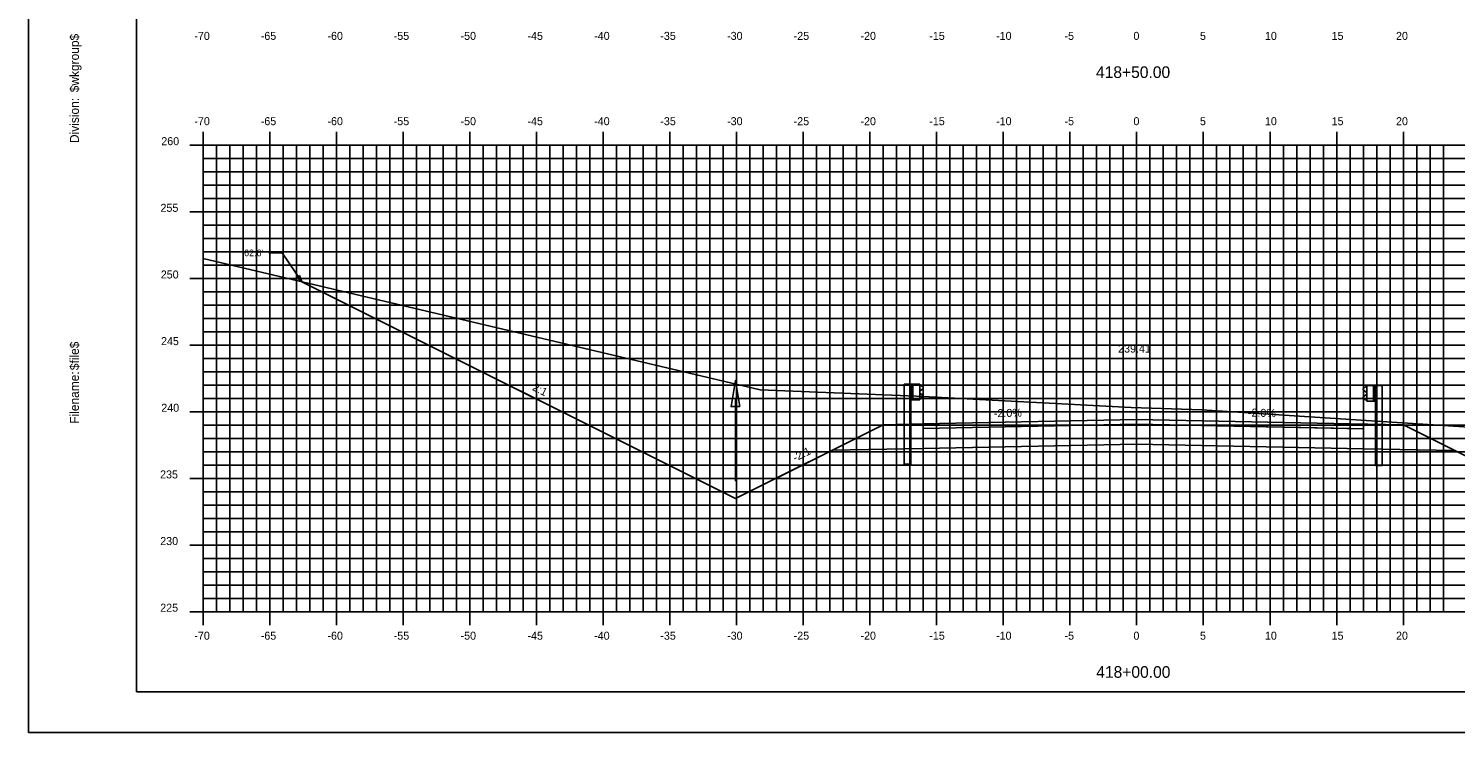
# Model space of a CAD drawing. Extents: x 1160718 to 1173142, y 616002 to 617630.
# Drawn here: x 1168992.3 to 1169099.3, y 616613.9 to 616666.7 of the extents above; entities that cross this region are included whole.
import ezdxf

# ---------------------------------------------------------------- set-up
doc = ezdxf.new("R2010")
doc.units = 0
for name, color, linetype in [('ANNOTATION', 7, 'Continuous'), ('BORDER', 7, 'Continuous'), ('D_Drainage_Ditch_Line', 7, 'Continuous'), ('D_Guardrail_Beam_Lt', 7, 'Continuous'), ('D_Guardrail_Beam_Rt', 7, 'Continuous'), ('D_Roadway_Centerline', 7, 'Continuous'), ('D_Roadway_Centerline_Text', 7, 'Continuous'), ('D_Roadway_Edge_Shoulder', 7, 'Continuous'), ('D_Roadway_Edge_TW', 7, 'Continuous'), ('D_Roadway_Pavement', 7, 'Continuous'), ('D_Roadway_SlopeLines', 7, 'Continuous'), ('D_Roadway_SubGrade', 7, 'Continuous'), ('H_V ANNOTATION', 7, 'Continuous'), ('MAJOR', 7, 'Continuous'), ('MINOR', 7, 'Continuous'), ('PLOT BOUNDARY', 7, 'Continuous'), ('S_Roadway_Centerline', 7, 'Continuous')]:
    doc.layers.add(name, color=color, linetype=linetype)

msp = doc.modelspace()

# ---------------------------------------------------------------- linework, layer by layer
at = {"layer": 'ANNOTATION'}
for p in [(1169010.29, 616649.85), (1169012.78, 616647.67)]:
    msp.add_line(p, (1169011.29, 616649.85), dxfattribs=at)
msp.add_lwpolyline([(1169012.6, 616648.15), (1169012.78, 616647.67), (1169012.39, 616648.01)], close=True, dxfattribs=at)
msp.add_lwpolyline([(1169052.55, 616635.05), (1169059.37, 616635.18), (1169075.37, 616635.5), (1169092.37, 616635.16), (1169099.19, 616635.03)], dxfattribs=at)
at = {"layer": 'BORDER'}
for p, q in [((1169000.37, 616721.93), (1169000.37, 616616.93)), ((1169000.37, 616616.93), (1169160.37, 616616.93))]:
    msp.add_line(p, q, dxfattribs=at)
at = {"layer": 'D_Drainage_Ditch_Line'}
msp.add_line((1169045.29, 616638.97), (1169045.28, 616632.73), dxfattribs=at)
msp.add_lwpolyline([(1169045.61, 616638.32), (1169044.96, 616638.32), (1169045.29, 616640.28)], close=True, dxfattribs=at)
at = {"layer": 'D_Guardrail_Beam_Lt'}
for p, q in [((1169057.94, 616640), (1169057.94, 616634)), ((1169058.41, 616640), (1169057.94, 616640)), ((1169059.1, 616640), (1169058.41, 616640)), ((1169058.41, 616640), (1169058.41, 616638.83)), ((1169058.47, 616640), (1169058.47, 616638.83)), ((1169058.58, 616640), (1169058.58, 616638.83)), ((1169059.1, 616638.83), (1169059.1, 616640)), ((1169059.1, 616639.91), (1169059.17, 616639.9)), ((1169059.1, 616639.45), (1169059.1, 616639.38)), ((1169059.33, 616639.65), (1169059.14, 616639.51)), ((1169059.14, 616639.31), (1169059.33, 616639.18)), ((1169059.19, 616639.89), (1169059.33, 616639.79)), ((1169058.41, 616638.83), (1169059.1, 616638.83)), ((1169058.43, 616634), (1169058.43, 616638.83)), ((1169059.17, 616638.93), (1169059.1, 616638.91)), ((1169059.33, 616639.04), (1169059.19, 616638.94)), ((1169058.43, 616634), (1169057.94, 616634))]:
    msp.add_line(p, q, dxfattribs=at)
for centre, major_axis, start_param, end_param in [((1169059.18, 616639.45), (-0.0789, 0), 5.323254, 6.283185), ((1169059.18, 616639.38), (-0.0789, 0), 6.283185, 7.243116), ((1169059.16, 616639.86), (0.0417, 0), 0.959931, 1.376053), ((1169059.28, 616639.72), (0.0877, 0), 5.323254, 7.243116), ((1169059.28, 616639.11), (0.0877, 0), 5.323254, 7.243116), ((1169059.16, 616638.97), (0.0417, 0), 4.907132, 5.323254)]:
    msp.add_ellipse(centre, major_axis=major_axis, ratio=0.995501, start_param=start_param, end_param=end_param, dxfattribs=at)
at = {"layer": 'D_Guardrail_Beam_Rt'}
for p, q in [((1169092.53, 616639.79), (1169092.39, 616639.69)), ((1169092.39, 616639.55), (1169092.58, 616639.41)), ((1169092.58, 616639.21), (1169092.39, 616639.08)), ((1169092.62, 616639.81), (1169092.55, 616639.8)), ((1169092.62, 616639.9), (1169093.31, 616639.9)), ((1169092.62, 616638.73), (1169092.62, 616639.9)), ((1169092.62, 616639.35), (1169092.62, 616639.28)), ((1169093.14, 616639.9), (1169093.14, 616638.73)), ((1169093.25, 616639.9), (1169093.25, 616638.73)), ((1169093.31, 616639.9), (1169093.78, 616639.9)), ((1169093.31, 616639.9), (1169093.31, 616638.73)), ((1169093.78, 616639.9), (1169093.78, 616633.9)), ((1169092.39, 616638.93), (1169092.53, 616638.83)), ((1169092.55, 616638.83), (1169092.62, 616638.81)), ((1169093.31, 616638.73), (1169092.62, 616638.73)), ((1169093.29, 616633.9), (1169093.29, 616638.73)), ((1169093.29, 616633.9), (1169093.78, 616633.9))]:
    msp.add_line(p, q, dxfattribs=at)
for centre, major_axis, start_param, end_param in [((1169092.44, 616639.62), (-0.0877, 0), 5.323254, 7.243116), ((1169092.55, 616639.76), (-0.0417, 0), 4.907132, 5.323254), ((1169092.54, 616639.35), (0.0789, 0), 0, 0.959931), ((1169092.54, 616639.28), (0.0789, 0), 5.323254, 6.283185), ((1169092.44, 616639.01), (-0.0877, 0), 5.323254, 7.243116), ((1169092.55, 616638.87), (-0.0417, 0), 0.959931, 1.376053)]:
    msp.add_ellipse(centre, major_axis=major_axis, ratio=0.995501, start_param=start_param, end_param=end_param, dxfattribs=at)
at = {"layer": 'D_Roadway_Centerline'}
for p, q in [((1169014.78, 616646.67), (1169045.28, 616631.42)), ((1169056.37, 616636.96), (1169059.37, 616637.02)), ((1169059.37, 616637.02), (1169075.37, 616637.34)), ((1169075.37, 616637.34), (1169091.37, 616637.02)), ((1169091.37, 616637.02), (1169094.37, 616636.96)), ((1169051.51, 616634.53), (1169056.37, 616636.96)), ((1169045.28, 616631.42), (1169051.51, 616634.53))]:
    msp.add_line(p, q, dxfattribs=at)
at = {"layer": 'D_Roadway_Edge_Shoulder'}
msp.add_lwpolyline([(1169059.37, 616637.02), (1169059.37, 616636.68)], dxfattribs=at)
at = {"layer": 'D_Roadway_Edge_TW'}
for p, q in [((1169059.37, 616637.02), (1169075.37, 616637.34)), ((1169059.37, 616636.68), (1169059.37, 616637.02)), ((1169075.37, 616637), (1169059.37, 616636.68)), ((1169075.37, 616637.34), (1169091.37, 616637.02)), ((1169092.37, 616636.66), (1169075.37, 616637))]:
    msp.add_line(p, q, dxfattribs=at)
at = {"layer": 'D_Roadway_Pavement'}
msp.add_lwpolyline([(1169059.37, 616636.68), (1169059.37, 616636.68), (1169075.37, 616637), (1169091.37, 616636.68), (1169091.37, 616636.68), (1169075.37, 616637)], close=True, dxfattribs=at)
for points in [[(1169059.37, 616636.68), (1169059.37, 616636.68)], [(1169059.37, 616636.68), (1169059.37, 616636.68)], [(1169091.37, 616636.68), (1169091.37, 616636.68)], [(1169091.37, 616636.68), (1169091.37, 616636.68)]]:
    msp.add_lwpolyline(points, dxfattribs=at)
at = {"layer": 'D_Roadway_SlopeLines'}
for points in [[(1169045.28, 616631.42), (1169012.78, 616647.67)], [(1169056.37, 616636.96), (1169045.28, 616631.42)]]:
    msp.add_lwpolyline(points, dxfattribs=at)
at = {"layer": 'D_Roadway_SubGrade'}
for p, q in [((1169059.37, 616636.68), (1169075.37, 616637)), ((1169075.37, 616637), (1169091.37, 616636.68)), ((1169091.37, 616637.02), (1169095.36, 616636.94)), ((1169091.37, 616637.02), (1169094.37, 616636.96)), ((1169059.37, 616635.18), (1169059.37, 616636.68)), ((1169092.37, 616635.16), (1169092.37, 616637)), ((1169095.37, 616636.94), (1169106.45, 616631.4))]:
    msp.add_line(p, q, dxfattribs=at)
for points in [[(1169012.78, 616647.67), (1169045.28, 616631.42), (1169051.51, 616634.53)], [(1169059.37, 616635.18), (1169059.37, 616637.02), (1169056.37, 616636.96), (1169051.51, 616634.53)]]:
    msp.add_lwpolyline(points, dxfattribs=at)
at = {"layer": 'MAJOR'}
for p, q in [((1169005.37, 616658.93), (1169005.37, 616657.93)), ((1169010.37, 616658.93), (1169010.37, 616657.93)), ((1169015.37, 616658.93), (1169015.37, 616657.93)), ((1169020.37, 616658.93), (1169020.37, 616657.93)), ((1169025.37, 616658.93), (1169025.37, 616657.93)), ((1169030.37, 616658.93), (1169030.37, 616657.93)), ((1169035.37, 616658.93), (1169035.37, 616657.93)), ((1169040.37, 616658.93), (1169040.37, 616657.93)), ((1169045.37, 616658.93), (1169045.37, 616657.93)), ((1169050.37, 616658.93), (1169050.37, 616657.93)), ((1169055.37, 616658.93), (1169055.37, 616657.93)), ((1169060.37, 616658.93), (1169060.37, 616657.93)), ((1169065.37, 616658.93), (1169065.37, 616657.93)), ((1169070.37, 616658.93), (1169070.37, 616657.93)), ((1169075.37, 616658.93), (1169075.37, 616657.93)), ((1169080.37, 616658.93), (1169080.37, 616657.93)), ((1169085.37, 616658.93), (1169085.37, 616657.93)), ((1169090.37, 616658.93), (1169090.37, 616657.93)), ((1169095.37, 616658.93), (1169095.37, 616657.93)), ((1169004.37, 616657.93), (1169005.37, 616657.93)), ((1169005.37, 616657.93), (1169145.37, 616657.93)), ((1169005.37, 616622.93), (1169005.37, 616657.93)), ((1169005.37, 616622.93), (1169005.37, 616657.93)), ((1169005.37, 616657.93), (1169145.37, 616657.93)), ((1169010.37, 616622.93), (1169010.37, 616657.93)), ((1169015.37, 616622.93), (1169015.37, 616657.93)), ((1169020.37, 616622.93), (1169020.37, 616657.93)), ((1169025.37, 616622.93), (1169025.37, 616657.93)), ((1169030.37, 616622.93), (1169030.37, 616657.93)), ((1169035.37, 616622.93), (1169035.37, 616657.93)), ((1169040.37, 616622.93), (1169040.37, 616657.93)), ((1169045.37, 616622.93), (1169045.37, 616657.93)), ((1169050.37, 616622.93), (1169050.37, 616657.93)), ((1169055.37, 616622.93), (1169055.37, 616657.93)), ((1169060.37, 616622.93), (1169060.37, 616657.93)), ((1169065.37, 616622.93), (1169065.37, 616657.93)), ((1169070.37, 616622.93), (1169070.37, 616657.93)), ((1169075.37, 616622.93), (1169075.37, 616657.93)), ((1169080.37, 616622.93), (1169080.37, 616657.93)), ((1169085.37, 616622.93), (1169085.37, 616657.93)), ((1169090.37, 616622.93), (1169090.37, 616657.93)), ((1169095.37, 616622.93), (1169095.37, 616657.93)), ((1169004.37, 616652.93), (1169005.37, 616652.93)), ((1169005.37, 616652.93), (1169145.37, 616652.93)), ((1169004.37, 616647.93), (1169005.37, 616647.93)), ((1169005.37, 616647.93), (1169145.37, 616647.93)), ((1169004.37, 616642.93), (1169005.37, 616642.93)), ((1169005.37, 616642.93), (1169145.37, 616642.93)), ((1169004.37, 616637.93), (1169005.37, 616637.93)), ((1169005.37, 616637.93), (1169145.37, 616637.93)), ((1169004.37, 616632.93), (1169005.37, 616632.93)), ((1169005.37, 616632.93), (1169145.37, 616632.93)), ((1169004.37, 616627.93), (1169005.37, 616627.93)), ((1169005.37, 616627.93), (1169145.37, 616627.93)), ((1169004.37, 616622.93), (1169005.37, 616622.93)), ((1169005.37, 616622.93), (1169145.37, 616622.93)), ((1169005.37, 616622.93), (1169145.37, 616622.93)), ((1169005.37, 616621.93), (1169005.37, 616622.93)), ((1169010.37, 616621.93), (1169010.37, 616622.93)), ((1169015.37, 616621.93), (1169015.37, 616622.93)), ((1169020.37, 616621.93), (1169020.37, 616622.93)), ((1169025.37, 616621.93), (1169025.37, 616622.93)), ((1169030.37, 616621.93), (1169030.37, 616622.93)), ((1169035.37, 616621.93), (1169035.37, 616622.93)), ((1169040.37, 616621.93), (1169040.37, 616622.93)), ((1169045.37, 616621.93), (1169045.37, 616622.93)), ((1169050.37, 616621.93), (1169050.37, 616622.93)), ((1169055.37, 616621.93), (1169055.37, 616622.93)), ((1169060.37, 616621.93), (1169060.37, 616622.93)), ((1169065.37, 616621.93), (1169065.37, 616622.93)), ((1169070.37, 616621.93), (1169070.37, 616622.93)), ((1169075.37, 616621.93), (1169075.37, 616622.93)), ((1169080.37, 616621.93), (1169080.37, 616622.93)), ((1169085.37, 616621.93), (1169085.37, 616622.93)), ((1169090.37, 616621.93), (1169090.37, 616622.93)), ((1169095.37, 616621.93), (1169095.37, 616622.93))]:
    msp.add_line(p, q, dxfattribs=at)
at = {"layer": 'MINOR'}
for p, q in [((1169006.37, 616622.93), (1169006.37, 616657.93)), ((1169007.37, 616622.93), (1169007.37, 616657.93)), ((1169008.37, 616622.93), (1169008.37, 616657.93)), ((1169009.37, 616622.93), (1169009.37, 616657.93)), ((1169011.37, 616622.93), (1169011.37, 616657.93)), ((1169012.37, 616622.93), (1169012.37, 616657.93)), ((1169013.37, 616622.93), (1169013.37, 616657.93)), ((1169014.37, 616622.93), (1169014.37, 616657.93)), ((1169016.37, 616622.93), (1169016.37, 616657.93)), ((1169017.37, 616622.93), (1169017.37, 616657.93)), ((1169018.37, 616622.93), (1169018.37, 616657.93)), ((1169019.37, 616622.93), (1169019.37, 616657.93)), ((1169021.37, 616622.93), (1169021.37, 616657.93)), ((1169022.37, 616622.93), (1169022.37, 616657.93)), ((1169023.37, 616622.93), (1169023.37, 616657.93)), ((1169024.37, 616622.93), (1169024.37, 616657.93)), ((1169026.37, 616622.93), (1169026.37, 616657.93)), ((1169027.37, 616622.93), (1169027.37, 616657.93)), ((1169028.37, 616622.93), (1169028.37, 616657.93)), ((1169029.37, 616622.93), (1169029.37, 616657.93)), ((1169031.37, 616622.93), (1169031.37, 616657.93)), ((1169032.37, 616622.93), (1169032.37, 616657.93)), ((1169033.37, 616622.93), (1169033.37, 616657.93)), ((1169034.37, 616622.93), (1169034.37, 616657.93)), ((1169036.37, 616622.93), (1169036.37, 616657.93)), ((1169037.37, 616622.93), (1169037.37, 616657.93)), ((1169038.37, 616622.93), (1169038.37, 616657.93)), ((1169039.37, 616622.93), (1169039.37, 616657.93)), ((1169041.37, 616622.93), (1169041.37, 616657.93)), ((1169042.37, 616622.93), (1169042.37, 616657.93)), ((1169043.37, 616622.93), (1169043.37, 616657.93)), ((1169044.37, 616622.93), (1169044.37, 616657.93)), ((1169046.37, 616622.93), (1169046.37, 616657.93)), ((1169047.37, 616622.93), (1169047.37, 616657.93)), ((1169048.37, 616622.93), (1169048.37, 616657.93)), ((1169049.37, 616622.93), (1169049.37, 616657.93)), ((1169051.37, 616622.93), (1169051.37, 616657.93)), ((1169052.37, 616622.93), (1169052.37, 616657.93)), ((1169053.37, 616622.93), (1169053.37, 616657.93)), ((1169054.37, 616622.93), (1169054.37, 616657.93)), ((1169056.37, 616622.93), (1169056.37, 616657.93)), ((1169057.37, 616622.93), (1169057.37, 616657.93)), ((1169058.37, 616622.93), (1169058.37, 616657.93)), ((1169059.37, 616622.93), (1169059.37, 616657.93)), ((1169061.37, 616622.93), (1169061.37, 616657.93)), ((1169062.37, 616622.93), (1169062.37, 616657.93)), ((1169063.37, 616622.93), (1169063.37, 616657.93)), ((1169064.37, 616622.93), (1169064.37, 616657.93)), ((1169066.37, 616622.93), (1169066.37, 616657.93)), ((1169067.37, 616622.93), (1169067.37, 616657.93)), ((1169068.37, 616622.93), (1169068.37, 616657.93)), ((1169069.37, 616622.93), (1169069.37, 616657.93)), ((1169071.37, 616622.93), (1169071.37, 616657.93)), ((1169072.37, 616622.93), (1169072.37, 616657.93)), ((1169073.37, 616622.93), (1169073.37, 616657.93)), ((1169074.37, 616622.93), (1169074.37, 616657.93)), ((1169076.37, 616622.93), (1169076.37, 616657.93)), ((1169077.37, 616622.93), (1169077.37, 616657.93)), ((1169078.37, 616622.93), (1169078.37, 616657.93)), ((1169079.37, 616622.93), (1169079.37, 616657.93)), ((1169081.37, 616622.93), (1169081.37, 616657.93)), ((1169082.37, 616622.93), (1169082.37, 616657.93)), ((1169083.37, 616622.93), (1169083.37, 616657.93)), ((1169084.37, 616622.93), (1169084.37, 616657.93)), ((1169086.37, 616622.93), (1169086.37, 616657.93)), ((1169087.37, 616622.93), (1169087.37, 616657.93)), ((1169088.37, 616622.93), (1169088.37, 616657.93)), ((1169089.37, 616622.93), (1169089.37, 616657.93)), ((1169091.37, 616622.93), (1169091.37, 616657.93)), ((1169092.37, 616622.93), (1169092.37, 616657.93)), ((1169093.37, 616622.93), (1169093.37, 616657.93)), ((1169094.37, 616622.93), (1169094.37, 616657.93)), ((1169096.37, 616622.93), (1169096.37, 616657.93)), ((1169097.37, 616622.93), (1169097.37, 616657.93)), ((1169098.37, 616622.93), (1169098.37, 616657.93)), ((1169005.37, 616656.93), (1169145.37, 616656.93)), ((1169005.37, 616656.93), (1169006.37, 616656.93)), ((1169005.37, 616655.93), (1169145.37, 616655.93)), ((1169005.37, 616655.93), (1169006.37, 616655.93)), ((1169005.37, 616654.93), (1169145.37, 616654.93)), ((1169005.37, 616654.93), (1169006.37, 616654.93)), ((1169005.37, 616653.93), (1169145.37, 616653.93)), ((1169005.37, 616653.93), (1169006.37, 616653.93)), ((1169005.37, 616651.93), (1169145.37, 616651.93)), ((1169005.37, 616651.93), (1169006.37, 616651.93)), ((1169005.37, 616650.93), (1169145.37, 616650.93)), ((1169005.37, 616650.93), (1169006.37, 616650.93)), ((1169005.37, 616649.93), (1169145.37, 616649.93)), ((1169005.37, 616649.93), (1169006.37, 616649.93)), ((1169005.37, 616648.93), (1169145.37, 616648.93)), ((1169005.37, 616648.93), (1169006.37, 616648.93)), ((1169005.37, 616646.93), (1169145.37, 616646.93)), ((1169005.37, 616646.93), (1169006.37, 616646.93)), ((1169005.37, 616645.93), (1169145.37, 616645.93)), ((1169005.37, 616645.93), (1169006.37, 616645.93)), ((1169005.37, 616644.93), (1169145.37, 616644.93)), ((1169005.37, 616644.93), (1169006.37, 616644.93)), ((1169005.37, 616643.93), (1169145.37, 616643.93)), ((1169005.37, 616643.93), (1169006.37, 616643.93)), ((1169005.37, 616641.93), (1169145.37, 616641.93)), ((1169005.37, 616641.93), (1169006.37, 616641.93)), ((1169005.37, 616640.93), (1169145.37, 616640.93)), ((1169005.37, 616640.93), (1169006.37, 616640.93)), ((1169005.37, 616639.93), (1169145.37, 616639.93)), ((1169005.37, 616639.93), (1169006.37, 616639.93)), ((1169005.37, 616638.93), (1169145.37, 616638.93)), ((1169005.37, 616638.93), (1169006.37, 616638.93)), ((1169005.37, 616636.93), (1169145.37, 616636.93)), ((1169005.37, 616636.93), (1169006.37, 616636.93)), ((1169005.37, 616635.93), (1169145.37, 616635.93)), ((1169005.37, 616635.93), (1169006.37, 616635.93)), ((1169005.37, 616634.93), (1169145.37, 616634.93)), ((1169005.37, 616634.93), (1169006.37, 616634.93)), ((1169005.37, 616633.93), (1169145.37, 616633.93)), ((1169005.37, 616633.93), (1169006.37, 616633.93)), ((1169005.37, 616631.93), (1169145.37, 616631.93)), ((1169005.37, 616631.93), (1169006.37, 616631.93)), ((1169005.37, 616630.93), (1169145.37, 616630.93)), ((1169005.37, 616630.93), (1169006.37, 616630.93)), ((1169005.37, 616629.93), (1169145.37, 616629.93)), ((1169005.37, 616629.93), (1169006.37, 616629.93)), ((1169005.37, 616628.93), (1169145.37, 616628.93)), ((1169005.37, 616628.93), (1169006.37, 616628.93)), ((1169005.37, 616626.93), (1169145.37, 616626.93)), ((1169005.37, 616626.93), (1169006.37, 616626.93)), ((1169005.37, 616625.93), (1169145.37, 616625.93)), ((1169005.37, 616625.93), (1169006.37, 616625.93)), ((1169005.37, 616624.93), (1169145.37, 616624.93)), ((1169005.37, 616624.93), (1169006.37, 616624.93)), ((1169005.37, 616623.93), (1169145.37, 616623.93)), ((1169005.37, 616623.93), (1169006.37, 616623.93))]:
    msp.add_line(p, q, dxfattribs=at)
at = {"layer": 'PLOT BOUNDARY'}
msp.add_lwpolyline([(1168992.27, 616613.87), (1169162.27, 616613.87), (1169162.27, 616723.87), (1168992.27, 616723.87)], close=True, dxfattribs=at)
at = {"layer": 'S_Roadway_Centerline'}
msp.add_lwpolyline([(1169005.37, 616649.42), (1169047.14, 616639.57), (1169058.86, 616639.09), (1169074.95, 616638.26), (1169080.26, 616638.08), (1169104.53, 616636.5), (1169104.91, 616636.47), (1169108.22, 616636.23), (1169123.88, 616635.13), (1169124.56, 616634.87), (1169132.41, 616633.3), (1169138.23, 616635.82), (1169145.37, 616638.78)], dxfattribs=at)

# ---------------------------------------------------------------- texts
at = {"layer": 'ANNOTATION'}
msp.add_text("62.6'", height=0.5, dxfattribs=at).set_placement((1169008.44, 616649.6))
for s, rotation, p in [('2:1', 333.4349, (1169030, 616639.58)), ('-2.0%', 1.1458, (1169064.67, 616637.52)), ('-2.0%', 358.8542, (1169083.71, 616637.57)), ('-2:1', 26.5651, (1169049.76, 616634.17))]:
    msp.add_text(s, height=0.6, rotation=rotation, dxfattribs=at).set_placement(p)
at = {"layer": 'BORDER'}
for s, p in [('$wkgroup$', (1168996.05, 616661.9)), ('Division:', (1168996.05, 616658.09)), ('$file$', (1168996.05, 616641.05)), ('Filename:', (1168996.05, 616637.03))]:
    msp.add_text(s, height=0.67, rotation=90, dxfattribs=at).set_placement(p)
at = {"layer": 'D_Roadway_Centerline'}
for s, p in [('C', (1169075.36, 616637.34)), ('L', (1169075.37, 616637.33))]:
    msp.add_text(s, height=0.0146, dxfattribs=at).set_placement(p)
at = {"layer": 'D_Roadway_Centerline_Text'}
msp.add_text('239.41', height=0.6, dxfattribs=at).set_placement((1169073.98, 616642.37))
at = {"layer": 'H_V ANNOTATION'}
for s, height, p in [('-70', 0.6, (1169004.71, 616665.83)), ('-65', 0.6, (1169009.69, 616665.83)), ('-60', 0.6, (1169014.69, 616665.83)), ('-55', 0.6, (1169019.66, 616665.83)), ('-50', 0.6, (1169024.67, 616665.83)), ('-45', 0.6, (1169029.69, 616665.83)), ('-40', 0.6, (1169034.69, 616665.83)), ('-35', 0.6, (1169039.65, 616665.83)), ('-30', 0.6, (1169044.66, 616665.83)), ('-25', 0.6, (1169049.65, 616665.83)), ('-20', 0.6, (1169054.66, 616665.83)), ('-15', 0.6, (1169059.82, 616665.83)), ('-10', 0.6, (1169064.83, 616665.83)), ('-5', 0.6, (1169069.96, 616665.83)), ('0', 0.6, (1169075.13, 616665.83)), ('5', 0.6, (1169080.12, 616665.83)), ('10', 0.6, (1169084.99, 616665.83)), ('15', 0.6, (1169089.99, 616665.83)), ('20', 0.6, (1169094.82, 616665.83)), ('418+50.00', 0.875, (1169072.32, 616662.97)), ('-70', 0.6, (1169004.71, 616659.43)), ('-65', 0.6, (1169009.69, 616659.43)), ('-60', 0.6, (1169014.69, 616659.43)), ('-55', 0.6, (1169019.66, 616659.43)), ('-50', 0.6, (1169024.67, 616659.43)), ('-45', 0.6, (1169029.69, 616659.43)), ('-40', 0.6, (1169034.69, 616659.43)), ('-35', 0.6, (1169039.65, 616659.43)), ('-30', 0.6, (1169044.66, 616659.43)), ('-25', 0.6, (1169049.65, 616659.43)), ('-20', 0.6, (1169054.66, 616659.43)), ('-15', 0.6, (1169059.82, 616659.43)), ('-10', 0.6, (1169064.83, 616659.43)), ('-5', 0.6, (1169069.96, 616659.43)), ('0', 0.6, (1169075.13, 616659.43)), ('5', 0.6, (1169080.12, 616659.43)), ('10', 0.6, (1169084.99, 616659.43)), ('15', 0.6, (1169089.99, 616659.43)), ('20', 0.6, (1169094.82, 616659.43)), ('260', 0.6, (1169002.23, 616657.93)), ('255', 0.6, (1169002.17, 616652.93)), ('250', 0.6, (1169002.19, 616647.93)), ('245', 0.6, (1169002.21, 616642.93)), ('240', 0.6, (1169002.23, 616637.93)), ('235', 0.6, (1169002.14, 616632.93)), ('230', 0.6, (1169002.15, 616627.93)), ('225', 0.6, (1169002.15, 616622.93)), ('-70', 0.6, (1169004.71, 616620.83)), ('-65', 0.6, (1169009.69, 616620.83)), ('-60', 0.6, (1169014.69, 616620.83)), ('-55', 0.6, (1169019.66, 616620.83)), ('-50', 0.6, (1169024.67, 616620.83)), ('-45', 0.6, (1169029.69, 616620.83)), ('-40', 0.6, (1169034.69, 616620.83)), ('-35', 0.6, (1169039.65, 616620.83)), ('-30', 0.6, (1169044.66, 616620.83)), ('-25', 0.6, (1169049.65, 616620.83)), ('-20', 0.6, (1169054.66, 616620.83)), ('-15', 0.6, (1169059.82, 616620.83)), ('-10', 0.6, (1169064.83, 616620.83)), ('-5', 0.6, (1169069.96, 616620.83)), ('0', 0.6, (1169075.13, 616620.83)), ('5', 0.6, (1169080.12, 616620.83)), ('10', 0.6, (1169084.99, 616620.83)), ('15', 0.6, (1169089.99, 616620.83)), ('20', 0.6, (1169094.82, 616620.83)), ('418+00.00', 0.875, (1169072.34, 616617.97))]:
    msp.add_text(s, height=height, dxfattribs=at).set_placement(p)

doc.saveas('drawing.dxf')
